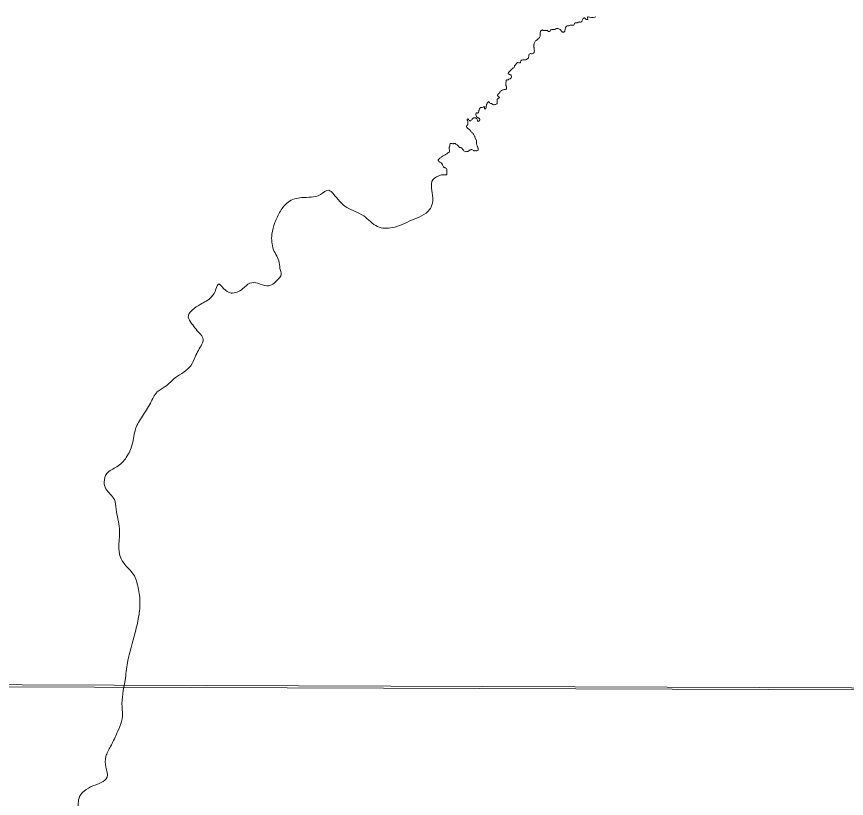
# Model space of a CAD drawing. Extents: x -1643653 to 4543381, y 1624270 to 13878484.
# Drawn here: x 605471 to 607038, y 8909688 to 8911165 of the extents above; entities that cross this region are included whole.
import ezdxf

# ---------------------------------------------------------------- set-up
doc = ezdxf.new("R2010")
doc.units = 0
doc.header["$LTSCALE"] = 200
doc.layers.add('6', color=7, linetype='Continuous', lineweight=13)
doc.layers.add('60', color=7, linetype='Continuous', lineweight=13)

msp = doc.modelspace()

# ---------------------------------------------------------------- linework, layer by layer
at = {"layer": '6'}
msp.add_line((574653.9, 8910009.3), (626625.7, 8909822.1), dxfattribs=at)
msp.add_lwpolyline([(607600.8, 8920952.4), (596639.8, 8920989.8), (596608.8, 8909934.4), (607569.8, 8909894.9)], close=True, dxfattribs=at)
for points in [[(606546.4, 8911159.8), (606543.8, 8911162.4), (606542.8, 8911162.4), (606541.9, 8911161.8), (606541.2, 8911160.9), (606540.7, 8911159.7), (606540.1, 8911158.3), (606539.5, 8911157.1), (606538.9, 8911156.1), (606538.3, 8911155.1), (606537.3, 8911154.6), (606536.2, 8911154.3), (606535.1, 8911154.3), (606533.9, 8911154.5), (606532.7, 8911154.2), (606531.5, 8911153.9), (606530.6, 8911153.4), (606529.6, 8911152.9), (606528.4, 8911153), (606526.9, 8911153.1), (606525.7, 8911153.1), (606524.9, 8911152.1), (606524.6, 8911151.1), (606524.2, 8911150), (606523.3, 8911148.5)], [(606565.2, 8911164.3), (606562.9, 8911163.6), (606560, 8911163.1), (606557, 8911163.1), (606553.2, 8911163.7), (606551.7, 8911163.8), (606550.6, 8911164.1), (606549.5, 8911164.1), (606549.3, 8911163), (606549.5, 8911161.9), (606549.8, 8911160.5), (606549.8, 8911159.5), (606548.8, 8911159), (606547.4, 8911159.4), (606546.4, 8911159.8)], [(606508.9, 8911146), (606508.1, 8911144.9), (606507.6, 8911143.8), (606507.5, 8911142.6), (606507.3, 8911141.4), (606507, 8911140), (606506.6, 8911138.6), (606506.5, 8911137.4), (606506.1, 8911136.5), (606505.4, 8911135.7), (606504.3, 8911135.2), (606503.2, 8911135.2), (606502.1, 8911135.5), (606501.2, 8911136.2), (606500.5, 8911137.1), (606499.8, 8911138), (606499.2, 8911138.8), (606498.4, 8911139.7), (606497.5, 8911140.6), (606496.6, 8911141.2), (606495.4, 8911141.8), (606494.2, 8911142), (606493.2, 8911142.4), (606492, 8911142.4), (606490.8, 8911142.2), (606489.6, 8911141.5), (606488.7, 8911140.8), (606487.7, 8911140.3), (606486.6, 8911140.3), (606485.3, 8911140.4), (606484.1, 8911140.4), (606482.9, 8911140.6), (606481.9, 8911140.4), (606480.5, 8911139.9), (606479.6, 8911139.4), (606479.1, 8911138.4), (606478.6, 8911137.2)], [(606523.3, 8911148.5), (606522.7, 8911148.7), (606521.7, 8911148.7), (606520.5, 8911148.8), (606519.2, 8911148.8), (606517.7, 8911148.5), (606516.5, 8911148.2), (606515.2, 8911147.9), (606513.8, 8911147.5), (606512.5, 8911147.3), (606510.9, 8911147.1), (606509.9, 8911146.5), (606508.9, 8911146)], [(606478.6, 8911137.2), (606477.8, 8911136.5), (606476.1, 8911136.5), (606475.1, 8911136.8), (606474.5, 8911137.8), (606473.7, 8911138.5), (606472.7, 8911138.6), (606471.6, 8911138.6), (606470.5, 8911138.6), (606469.2, 8911138.5), (606468, 8911138.5), (606466.6, 8911138.5), (606465.3, 8911138.7), (606464.4, 8911139.4), (606463.2, 8911139.2), (606462.2, 8911138.7), (606461.1, 8911137.9), (606460.5, 8911136.9), (606460.3, 8911135.8), (606460.2, 8911134.3), (606460.2, 8911133.3), (606460.2, 8911132.3), (606460.2, 8911130.9), (606460, 8911129.1), (606459.7, 8911127.6), (606459.3, 8911126.6), (606458.8, 8911125.3), (606458.3, 8911124.3), (606457.3, 8911123.3), (606456.2, 8911122.4), (606455, 8911121.5), (606454.1, 8911120.8), (606453, 8911120), (606452.1, 8911119.6), (606451.2, 8911118.8), (606450.6, 8911117.9), (606449.6, 8911116.1), (606449.4, 8911115.1), (606448.8, 8911114), (606448.5, 8911112.9), (606448.2, 8911111.8), (606448, 8911110.6), (606448, 8911109.3), (606448, 8911108.2), (606448.1, 8911107.1), (606448.3, 8911106.1), (606448.3, 8911105), (606448.6, 8911103.6), (606448.8, 8911102.4), (606448.9, 8911101.3), (606449, 8911100.2), (606448.8, 8911098.2), (606448.5, 8911097.1), (606448.1, 8911096.2), (606447.3, 8911095.5), (606446.3, 8911095), (606445, 8911094.6), (606443.6, 8911094.6), (606442.6, 8911094.8), (606441.5, 8911094.7), (606440.2, 8911094.2), (606439.2, 8911093.5), (606438.7, 8911092), (606438.8, 8911090.9), (606437.7, 8911086.4)], [(606437.7, 8911086.4), (606436.7, 8911085.7), (606435.7, 8911085.1), (606434.8, 8911084.3), (606433.9, 8911083.7), (606432.6, 8911083.1), (606431.2, 8911083), (606429.6, 8911082.8), (606428.4, 8911082.8), (606427, 8911082.7), (606425.5, 8911082.4), (606424.5, 8911082.1), (606423.5, 8911081.4), (606423.2, 8911080.4), (606423.1, 8911079.4), (606422.8, 8911078.2), (606422.1, 8911077.2), (606419.9, 8911077.3), (606417.2, 8911077.7), (606411.5, 8911071.7), (606411.2, 8911070.5), (606411.4, 8911069.6), (606410.7, 8911068.7), (606409.7, 8911068.2), (606408.6, 8911067.8), (606408.5, 8911066.7), (606406.7, 8911065.4)], [(606406.7, 8911065.4), (606400.1, 8911059.2), (606399.5, 8911057.2), (606401.8, 8911055), (606403.3, 8911054.8), (606404.4, 8911054.7), (606405.1, 8911053.8), (606405.4, 8911052.8), (606405.7, 8911051.6), (606405.6, 8911050.5), (606405.4, 8911049.3), (606404.8, 8911048.4), (606404, 8911047.8), (606403.2, 8911047.2), (606402, 8911046.9), (606400.9, 8911046.2), (606400.1, 8911045.6), (606399.2, 8911044.9), (606398.2, 8911045.1), (606397.2, 8911045.3), (606396.2, 8911044.6), (606395.7, 8911043.7), (606395.6, 8911042.5), (606395.5, 8911041.2), (606395.2, 8911039.7), (606395, 8911038.4), (606395, 8911036.9), (606394.9, 8911035.7), (606394.9, 8911034.7), (606395.6, 8911033.7), (606396.1, 8911032.9), (606396.5, 8911031.8), (606396.5, 8911030.7), (606396.5, 8911029.3), (606396.2, 8911028.2), (606395.5, 8911027.3), (606394.5, 8911027.1), (606393.4, 8911026.9), (606391.9, 8911026.7), (606390.8, 8911026.6), (606389.3, 8911026.3), (606388.2, 8911026), (606387.2, 8911025.3), (606386, 8911024.6), (606385.3, 8911023.6), (606384.6, 8911022.6), (606384, 8911021.7), (606383.1, 8911020.5), (606382.2, 8911019.8), (606381.2, 8911019.2), (606380.4, 8911018.4), (606379.8, 8911017.3), (606379.6, 8911015.9), (606379.7, 8911014.8), (606380.4, 8911013.5), (606381.4, 8911012.9), (606382.6, 8911012.8), (606383.2, 8911011.9), (606382.6, 8911011.1), (606381.8, 8911010.5), (606380.7, 8911010.1), (606379.8, 8911009.4), (606379, 8911008.5), (606378.7, 8911007.3), (606378.6, 8911006.1)], [(606362.9, 8911004), (606362.1, 8911003.6), (606361.2, 8911002.6), (606360, 8911001.3), (606359.6, 8911000.4), (606359.2, 8910999.4), (606358.7, 8910998.4), (606358.5, 8910997.2), (606358.3, 8910997.1), (606358.2, 8910994.1), (606358.2, 8910993.1), (606358.2, 8910992.1), (606357.6, 8910990.9), (606356.7, 8910990.4), (606355.6, 8910990.1), (606355, 8910991), (606354.8, 8910992), (606355.1, 8910993.1), (606355.2, 8910994.1), (606354.4, 8910994.9), (606353.3, 8910994.4), (606352.4, 8910993.8), (606351.6, 8910993.3)], [(606378.6, 8911006.1), (606378.8, 8911005.1), (606378.9, 8911004), (606378.9, 8911002.7), (606378.9, 8911001.7), (606378.6, 8911000.7), (606377.8, 8910999.9), (606376.9, 8910999.2), (606375.8, 8910998.8), (606374.6, 8910998.6), (606373.3, 8910998.2), (606371.7, 8910998.3), (606370.7, 8910998.6), (606369.8, 8910999.2), (606368.9, 8911000.1), (606367.9, 8911000.5), (606366.2, 8911000.7), (606365.2, 8911001.4), (606364.5, 8911002.1), (606363.9, 8911003), (606362.8, 8911004)], [(606344.2, 8910987.3), (606343.6, 8910982.9), (606342.5, 8910982.4), (606341.4, 8910982.5), (606341.1, 8910982.7), (606339.8, 8910982.6), (606338.8, 8910982.2), (606338.6, 8910981), (606338.6, 8910979.6)], [(606346.5, 8910992.8), (606346.4, 8910992.2), (606346, 8910991.2), (606345.3, 8910990.2), (606344.8, 8910989.3), (606344.8, 8910988.2), (606344.2, 8910987.3)], [(606351.6, 8910993.3), (606350.5, 8910993.2), (606349.3, 8910993.2), (606348.1, 8910993.2), (606346.5, 8910992.8)], [(606344.9, 8910967.8), (606344.4, 8910966.9), (606343, 8910966.8), (606342, 8910967.2), (606341.6, 8910968.1), (606341.4, 8910969.1), (606340.8, 8910970.2), (606340.4, 8910971.3), (606339.4, 8910972.5), (606338.6, 8910973.1), (606337.6, 8910973.5), (606336.6, 8910973.6), (606335.3, 8910973.4), (606334.2, 8910973.2), (606333.4, 8910972.5), (606332.3, 8910971.8), (606331.4, 8910970.7), (606330.7, 8910969.7), (606329.9, 8910968.8), (606329.2, 8910968), (606328.2, 8910967.7), (606327.2, 8910967.8), (606326.2, 8910968.2), (606325.5, 8910969.1), (606324.8, 8910970), (606324.2, 8910970.8), (606323.2, 8910971.3), (606322.2, 8910970.4), (606322.4, 8910969.3), (606322.7, 8910968.3), (606323.1, 8910967.3), (606323.2, 8910966.2), (606323.5, 8910964.8), (606323.6, 8910963.8), (606323.6, 8910962.5), (606323.5, 8910961.2), (606323.2, 8910960.2), (606322.3, 8910959.5), (606321.4, 8910958.8), (606320.9, 8910957.9), (606321, 8910956.3), (606321.5, 8910955.1), (606322.3, 8910954.4), (606323.3, 8910953.5), (606324.3, 8910952.7), (606325.3, 8910952.1), (606326.3, 8910951.4), (606327, 8910950.5), (606327.8, 8910949.5), (606328.5, 8910948.6), (606329.2, 8910947.6), (606330.1, 8910946.8), (606330.8, 8910945.8), (606331.7, 8910944.9), (606332.6, 8910944.2), (606333.6, 8910943.2), (606334.1, 8910942.3), (606334.5, 8910941.2), (606335.1, 8910939.8), (606335.8, 8910938.8), (606336.4, 8910937.9), (606336.7, 8910936.9), (606337, 8910935.9), (606337.3, 8910934.8), (606340, 8910930.9)], [(606338.6, 8910979.6), (606339.9, 8910976.1), (606340.4, 8910975.1), (606341.2, 8910974.3), (606342.1, 8910973.8), (606343.8, 8910973.1), (606344.7, 8910972.6), (606345.6, 8910972), (606345.7, 8910970.9), (606345.7, 8910969.8), (606345.4, 8910968.8), (606344.9, 8910967.8)], [(606307.7, 8910917.6), (606306, 8910919.6), (606304.8, 8910920.7), (606304.1, 8910921.6), (606303.2, 8910922.2), (606302.2, 8910922.8), (606301, 8910923.4), (606300.2, 8910924.1), (606299.4, 8910925), (606298.1, 8910925), (606297.1, 8910924.8), (606296.1, 8910924.5), (606294.9, 8910924.5), (606293.9, 8910924.9), (606292.8, 8910925.1), (606291.4, 8910925.2), (606290.3, 8910924.8), (606289.5, 8910922.6), (606289.3, 8910921), (606289.2, 8910919.9), (606288.7, 8910918.8), (606288.2, 8910917.7), (606287.9, 8910916.7), (606288.1, 8910915.7), (606288.2, 8910914.5), (606288.5, 8910912.9), (606288.6, 8910911.8), (606288.7, 8910910.6), (606288.7, 8910909.6), (606288.2, 8910908.7), (606287.4, 8910908.1), (606286.5, 8910907.5), (606285.5, 8910907), (606284.6, 8910906.1), (606283.8, 8910905.4), (606282.6, 8910904.7), (606281.3, 8910904), (606280.3, 8910903.3), (606279, 8910902.7), (606278, 8910902.2), (606276.8, 8910901.8), (606275.5, 8910900.9), (606274.6, 8910900.2), (606273.8, 8910899.5), (606272.9, 8910898.8), (606271.5, 8910898), (606270.5, 8910897.3), (606269.6, 8910896.6), (606268.9, 8910895.6), (606268, 8910894.8), (606267.5, 8910893.9), (606267.5, 8910892.9), (606267.8, 8910891.9), (606268.6, 8910890.9), (606269.6, 8910890.3), (606270.6, 8910889.9), (606271.7, 8910889.3), (606272.8, 8910888.7), (606273.7, 8910888.1), (606274.4, 8910887.3), (606274.9, 8910886.4), (606275.2, 8910885.4), (606275.8, 8910884.5), (606276.1, 8910883.4), (606276.6, 8910882.3)], [(606340, 8910930.9), (606340, 8910929.5), (606339.8, 8910928.3), (606339.8, 8910927.2), (606339.5, 8910924.4), (606339.8, 8910923.4), (606340.4, 8910922.3), (606340.9, 8910921.3), (606341.2, 8910920), (606341.6, 8910919), (606342.1, 8910917.9), (606342.4, 8910916.9), (606342.8, 8910915.9), (606343, 8910914.7), (606343, 8910913.7), (606342.7, 8910912.5), (606341.6, 8910911.6), (606340.4, 8910911.3), (606339.3, 8910911.3), (606338.2, 8910911.6), (606336.7, 8910911.4), (606335.5, 8910911.3), (606334.4, 8910911.8), (606333.5, 8910912.3), (606332.4, 8910912.9), (606330.9, 8910913.5), (606329.8, 8910913.3), (606328.9, 8910913), (606327.7, 8910912.6), (606326.7, 8910912.3), (606325.8, 8910911.7), (606324.5, 8910910.6), (606323.4, 8910909.9), (606321.9, 8910909.8), (606320.7, 8910909.6), (606319.5, 8910909.5), (606318.1, 8910909.9), (606317.1, 8910910.4), (606316.1, 8910911.3), (606315.1, 8910912.3), (606314.1, 8910913.3), (606313.5, 8910914.2), (606312.7, 8910915.3), (606311.9, 8910916.2), (606311, 8910917), (606309.9, 8910917.3), (606307.7, 8910917.6)], [(606276.6, 8910882.3), (606277.2, 8910881.1), (606278, 8910880.4), (606278.9, 8910879.7), (606279.9, 8910879.3), (606280.8, 8910878.8), (606281.9, 8910878.2), (606282.8, 8910877.7), (606283.5, 8910876.7), (606283.8, 8910875.7), (606283.8, 8910874.7), (606283.8, 8910873.7), (606283.8, 8910872.4), (606283.9, 8910870.9), (606283.9, 8910869.6), (606283.9, 8910868.5), (606283.8, 8910867.5), (606283.6, 8910866.3), (606282.8, 8910865.6), (606281.8, 8910865.5), (606280.7, 8910865.6), (606279.7, 8910865.6), (606278.7, 8910865.9), (606277.6, 8910865.9), (606273.8, 8910865.9)]]:
    msp.add_lwpolyline(points, dxfattribs=at)
for points in [[(606273.8, 8910865.9), (606257.2, 8910856.2), (606257.2, 8910822.1), (606251.2, 8910800.1), (606217.1, 8910780), (606181, 8910766), (606153, 8910768), (606126.9, 8910788), (606094.8, 8910804.1), (606068.8, 8910830.2), (606061, 8910836.6), (606044.9, 8910828.5), (606009.6, 8910822.9), (605984, 8910814.1), (605969.5, 8910797.3), (605959.1, 8910775.6), (605953.5, 8910753.9), (605956.7, 8910724.2), (605967.1, 8910700.2), (605969.5, 8910684.9), (605971.1, 8910676.9), (605966.3, 8910669.7), (605955.1, 8910659.3), (605943.9, 8910656.1), (605927, 8910660.9), (605911.8, 8910660.9), (605898.2, 8910650.4), (605876.5, 8910642.4), (605862.1, 8910651.2), (605852.5, 8910659.3), (605847.7, 8910649.6), (605839.6, 8910635.2), (605818, 8910620.8), (605802.8, 8910610.3), (605795.5, 8910596.7), (605797.9, 8910591.1), (605814.8, 8910568.6)], [(605814.8, 8910568.6), (605823.6, 8910554.2), (605821.2, 8910546.1), (605808.4, 8910522.1), (605800.3, 8910505.2), (605771.5, 8910482.8), (605752.2, 8910465.9), (605737, 8910455.5), (605724.2, 8910434.6), (605708.9, 8910409.8), (605696.1, 8910385.7), (605689.7, 8910356.8), (605678.5, 8910331.9), (605660.8, 8910314.3), (605641.6, 8910301.4), (605636.8, 8910285.4), (605640, 8910272.6), (605656, 8910252.5), (605659.2, 8910234.1), (605665.6, 8910197.2), (605668.8, 8910140.2), (605678.5, 8910126.6), (605695.3, 8910104.9), (605699.3, 8910092.9), (605704.1, 8910064), (605702.5, 8910035.1), (605695.3, 8910001.4), (605680.9, 8909944.4), (605676.1, 8909910.7), (605670.4, 8909860.4), (605671.2, 8909848.4), (605668, 8909828.3), (605660, 8909809.1), (605648.8, 8909785.8), (605640, 8909766.6), (605640, 8909746.5), (605642.4, 8909728.1), (605631.2, 8909717.6), (605615.1, 8909711.2), (605599.1, 8909701.6), (605590.3, 8909691.2), (605587.8, 8909678.3), (605583.8, 8909644.6), (605577.4, 8909620.6), (605571.8, 8909592.5), (605567, 8909557.2), (605559.8, 8909525.1), (605551.8, 8909509.8), (605545.3, 8909494.6), (605540.5, 8909473.8), (605538.9, 8909449.7), (605533.3, 8909438.4), (605520.5, 8909428), (605509.3, 8909420), (605497.2, 8909413.6)]]:
    msp.add_spline(points, degree=3, dxfattribs=at)
at = {"layer": '60', "lineweight": 25}
msp.add_spline([(814781, 9009175.5), (814787.2, 9009173.4), (814796.9, 9009173.4), (814799.4, 9009172.4), (814805.1, 9009174.5), (814805.6, 9009176.5), (814811.7, 9009179.5), (814811.7, 9009179.5), (814801.5, 9009181), (814790.7, 9009181.5), (814784.1, 9009183.1), (814777.4, 9009185.1), (814778.4, 9009175.5)], degree=3, dxfattribs=at)

doc.saveas('drawing.dxf')
